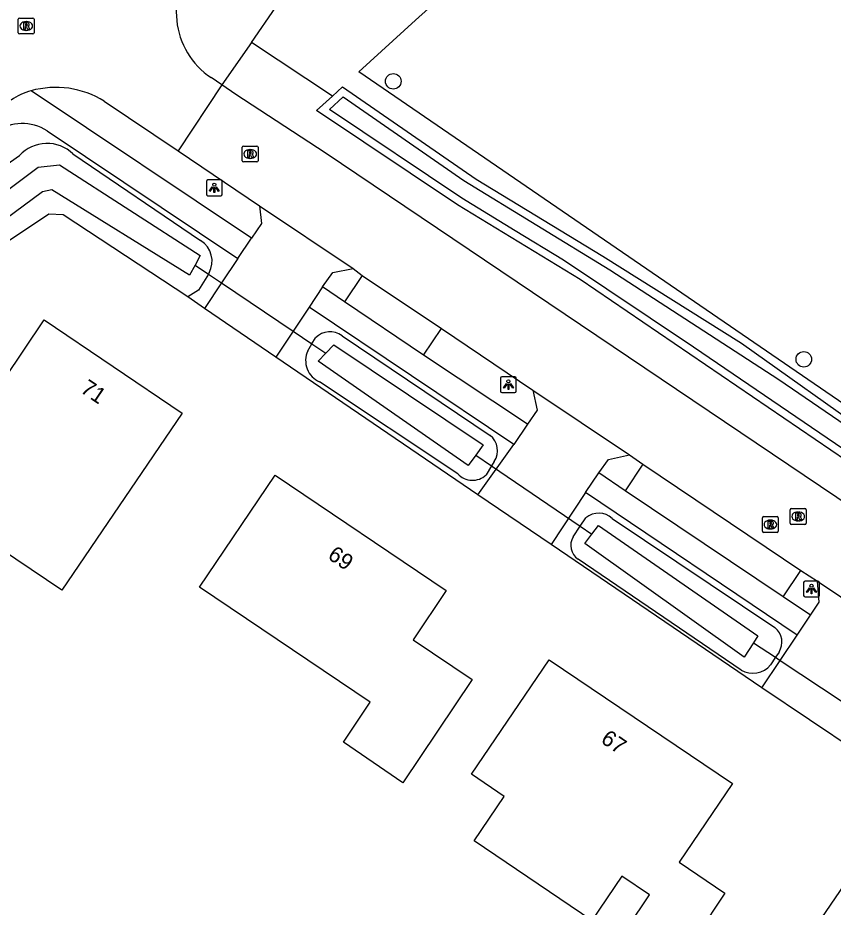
# Model space of a CAD drawing. Extents: x 163268 to 164360, y 381529 to 382285.
# Drawn here: x 164055.8 to 164107.1, y 381898.6 to 381954.6 of the extents above; entities that cross this region are included whole.
import ezdxf

# ---------------------------------------------------------------- set-up
doc = ezdxf.new("R2010")
doc.units = 0
for name, color, linetype in [('IMGEO_Boom', 7, 'Continuous'), ('IMGEO_Duiker', 7, 'Continuous'), ('IMGEO_Erf', 7, 'Continuous'), ('IMGEO_Gemengd_bos', 7, 'Continuous'), ('IMGEO_Groenvoorziening', 7, 'Continuous'), ('IMGEO_Hek', 7, 'Continuous'), ('IMGEO_Lichtpunt', 7, 'Continuous'), ('IMGEO_Pand', 7, 'Continuous'), ('IMGEO_Pand_nummerreeks', 7, 'Continuous'), ('IMGEO_Parkeervlak_open', 7, 'Continuous'), ('IMGEO_Rijbaan_lokaal_gesloten', 7, 'Continuous'), ('IMGEO_Rijbaan_lokaal_open', 7, 'Continuous'), ('IMGEO_Rioolput', 7, 'Continuous'), ('IMGEO_Voetpad_open', 7, 'Continuous'), ('IMGEO_Waterloop', 7, 'Continuous')]:
    doc.layers.add(name, color=color, linetype=linetype)

msp = doc.modelspace()

# ---------------------------------------------------------------- linework, layer by layer
at = {"layer": 'IMGEO_Boom'}
for centre in [(164079.42, 381950.574), (164105.282, 381933.064)]:
    msp.add_circle(centre, 0.489, dxfattribs=at)
at = {"layer": 'IMGEO_Duiker'}
for points in [[(164066.937, 381939.004), (164067.78, 381938.436), (164068.61, 381937.875), (164073.114, 381934.835), (164074.3, 381934.035), (164075.168, 381933.449)], [(164084.624, 381927.036), (164085.618, 381926.358), (164091.204, 381922.553), (164091.936, 381922.055)], [(164102.111, 381915.215), (164103.501, 381914.294), (164103.793, 381914.1), (164112.84, 381908.105), (164113.19, 381907.874), (164114.308, 381907.133)]]:
    msp.add_lwpolyline(points, dxfattribs=at)
at = {"layer": 'IMGEO_Erf'}
msp.add_lwpolyline([(164066.482, 381936.995), (164058.637, 381942.16), (164057.727, 381942.206), (164054.039, 381939.756), (164049.868, 381936.862), (164032.571, 381923.999), (164015.233, 381909.058), (164004.845, 381900.164)], dxfattribs=at)
at = {"layer": 'IMGEO_Gemengd_bos'}
msp.add_lwpolyline([(164143.279, 381905.933), (164077.256, 381951.167), (164080.827, 381954.421), (164084.09, 381957.395), (164099.139, 381970.079), (164134.223, 382000), (164147.955, 382011.662), (164151.333, 382014.806), (164152.631, 382016.227), (164153.21, 382017.427), (164159.013, 382041.61), (164169.547, 382087.975), (164189.14, 382176.35)], dxfattribs=at)
at = {"layer": 'IMGEO_Groenvoorziening'}
for points in [[(164070.486, 381953.026), (164072.021, 381955.239)], [(164070.486, 381953.026), (164068.627, 381950.348)], [(164075.587, 381949.646), (164070.486, 381953.026)], [(164075.587, 381949.646), (164076.232, 381950.233), (164084.641, 381944.416), (164092.624, 381939.566), (164101.348, 381934.076), (164109.693, 381928.166), (164129.222, 381914.969), (164142.048, 381906.104)], [(164141.351, 381903.863), (164132.867, 381909.593), (164130.186, 381911.231), (164107.978, 381926.668), (164091.185, 381938.084), (164083.463, 381942.795), (164074.594, 381948.741), (164075.587, 381949.646)], [(164002.718, 381901.672), (164039.693, 381933.766), (164046.176, 381939.079), (164055.887, 381945.905)], [(164059.241, 381946.008), (164067.281, 381940.55)], [(164067.822, 381938.503), (164067.78, 381938.436), (164067.144, 381937.423), (164066.482, 381936.995)], [(164067.524, 381936.259), (164066.482, 381936.995)], [(164076.192, 381934.548), (164085.53, 381928.272)], [(164074.038, 381933.591), (164074.3, 381934.035), (164074.529, 381934.422)], [(164084.755, 381924.537), (164072.016, 381933.198)], [(164083.482, 381925.861), (164074.781, 381931.642)], [(164085.785, 381926.637), (164085.618, 381926.358), (164085.271, 381925.78)], [(164090.753, 381921.884), (164091.204, 381922.553), (164091.558, 381923.079)], [(164093.211, 381923.031), (164103.454, 381916.163)], [(164102.64, 381912.377), (164089.369, 381921.4)], [(164101.325, 381913.495), (164091.067, 381920.482)], [(164103.72, 381914.626), (164103.501, 381914.294), (164103.193, 381913.829)]]:
    msp.add_lwpolyline(points, dxfattribs=at)
for centre, radius, start, end in [((164057.614, 381944.323), 2.342, 46.0063, 137.5116), ((164066.471, 381939.241), 1.539, 331.3537, 58.2546), ((164075.433, 381933.527), 1.272, 53.3697, 135.2959), ((164075.348, 381932.974), 1.448, 154.7886, 246.9472), ((164084.761, 381927.315), 1.228, 326.4899, 51.2393), ((164084.416, 381926.699), 1.255, 221.8937, 312.9216), ((164092.358, 381922.153), 1.224, 45.823, 130.8504), ((164091.639, 381921.346), 1.036, 148.7484, 236.4996), ((164102.757, 381915.251), 1.148, 327.0315, 52.6057), ((164102.062, 381914.766), 1.469, 239.9142, 320.3606)]:
    msp.add_arc(centre, radius, start, end, dxfattribs=at)
at = {"layer": 'IMGEO_Hek'}
msp.add_lwpolyline([(164143.279, 381905.933), (164077.256, 381951.167), (164080.827, 381954.421), (164084.09, 381957.395), (164099.139, 381970.079), (164134.223, 382000), (164147.955, 382011.662), (164151.333, 382014.806), (164152.631, 382016.227), (164153.21, 382017.427), (164159.013, 382041.61), (164169.547, 382087.975), (164189.14, 382176.35)], dxfattribs=at)
at = {"layer": 'IMGEO_Lichtpunt'}
for p, q in [((164067.649, 381944.269), (164067.649, 381943.462)), ((164067.649, 381944.269), (164067.649, 381943.462)), ((164068.551, 381944.364), (164067.743, 381944.364)), ((164068.551, 381944.364), (164067.743, 381944.364)), ((164068.645, 381943.462), (164068.645, 381944.269)), ((164068.645, 381943.462), (164068.645, 381944.269)), ((164067.743, 381943.368), (164068.551, 381943.368)), ((164067.743, 381943.368), (164068.551, 381943.368)), ((164086.175, 381931.875), (164086.175, 381931.068)), ((164086.175, 381931.875), (164086.175, 381931.068)), ((164087.077, 381931.97), (164086.269, 381931.97)), ((164087.077, 381931.97), (164086.269, 381931.97)), ((164087.171, 381931.068), (164087.171, 381931.875)), ((164087.171, 381931.068), (164087.171, 381931.875)), ((164086.269, 381930.974), (164087.077, 381930.974)), ((164086.269, 381930.974), (164087.077, 381930.974)), ((164105.268, 381919.004), (164105.268, 381918.197)), ((164105.268, 381919.004), (164105.268, 381918.197)), ((164106.17, 381919.099), (164105.362, 381919.099)), ((164106.17, 381919.099), (164105.362, 381919.099)), ((164106.264, 381918.197), (164106.264, 381919.004)), ((164106.264, 381918.197), (164106.264, 381919.004)), ((164105.362, 381918.103), (164106.17, 381918.103)), ((164105.362, 381918.103), (164106.17, 381918.103))]:
    msp.add_line(p, q, dxfattribs=at)
for points in [[(164068.023, 381943.933), (164068.062, 381943.905), (164067.874, 381943.643), (164067.836, 381943.67), (164068.023, 381943.933)], [(164068.125, 381943.885), (164068.172, 381943.885), (164068.172, 381943.563), (164068.125, 381943.563), (164068.125, 381943.885)], [(164068.235, 381943.905), (164068.273, 381943.932), (164068.46, 381943.67), (164068.421, 381943.642), (164068.235, 381943.905)], [(164086.549, 381931.539), (164086.588, 381931.511), (164086.4, 381931.249), (164086.362, 381931.276), (164086.549, 381931.539)], [(164086.651, 381931.491), (164086.698, 381931.491), (164086.698, 381931.169), (164086.651, 381931.169), (164086.651, 381931.491)], [(164086.761, 381931.511), (164086.799, 381931.538), (164086.986, 381931.276), (164086.947, 381931.248), (164086.761, 381931.511)], [(164105.642, 381918.668), (164105.681, 381918.64), (164105.493, 381918.378), (164105.455, 381918.405), (164105.642, 381918.668)], [(164105.744, 381918.62), (164105.791, 381918.62), (164105.791, 381918.298), (164105.744, 381918.298), (164105.744, 381918.62)], [(164105.854, 381918.64), (164105.892, 381918.667), (164106.079, 381918.405), (164106.04, 381918.377), (164105.854, 381918.64)]]:
    msp.add_lwpolyline(points, dxfattribs=at)
for centre in [(164068.148, 381944.067), (164086.674, 381931.673), (164105.767, 381918.802)]:
    msp.add_circle(centre, 0.0994, dxfattribs=at)
for centre, start, end in [((164067.743, 381944.269), 90, 180), ((164067.743, 381944.269), 90, 180), ((164068.551, 381944.269), 0, 90), ((164068.551, 381944.269), 0, 90), ((164067.743, 381943.462), 180, 270), ((164067.743, 381943.462), 180, 270), ((164068.551, 381943.462), 270, 0), ((164068.551, 381943.462), 270, 360), ((164086.269, 381931.875), 90, 180), ((164086.269, 381931.875), 90, 180), ((164087.077, 381931.875), 0, 90), ((164087.077, 381931.875), 0, 90), ((164086.269, 381931.068), 180, 270), ((164086.269, 381931.068), 180, 270), ((164087.077, 381931.068), 270, 0), ((164087.077, 381931.068), 270, 360), ((164105.362, 381919.004), 90, 180), ((164105.362, 381919.004), 90, 180), ((164106.17, 381919.004), 0, 90), ((164106.17, 381919.004), 0, 90), ((164105.362, 381918.197), 180, 270), ((164105.362, 381918.197), 180, 270), ((164106.17, 381918.197), 270, 0), ((164106.17, 381918.197), 270, 360)]:
    msp.add_arc(centre, 0.0946, start, end, dxfattribs=at)
at = {"layer": 'IMGEO_Pand'}
for points in [[(164049.899, 381924.346), (164057.423, 381935.547), (164066.131, 381929.679), (164058.547, 381918.514), (164049.899, 381924.346)], [(164067.221, 381918.72), (164071.973, 381925.759), (164082.746, 381918.496), (164080.672, 381915.393), (164084.393, 381912.897), (164080.025, 381906.386), (164076.282, 381908.96), (164077.971, 381911.463), (164067.221, 381918.72)], [(164095.567, 381899.327), (164093.809, 381900.509), (164091.926, 381897.711), (164084.517, 381902.737), (164086.409, 381905.527), (164084.348, 381906.924), (164089.242, 381914.141), (164100.782, 381906.341), (164097.42, 381901.382), (164100.317, 381899.436), (164098.603, 381896.888), (164094.724, 381891.125), (164091.505, 381893.291), (164095.567, 381899.327)], [(164103.966, 381895.294), (164104.675, 381894.812), (164106.651, 381897.723), (164106.42, 381897.88), (164108.402, 381900.798), (164107.91, 381901.133), (164108.146, 381901.48), (164116.394, 381895.878), (164116.157, 381895.524), (164115.66, 381895.855), (164108.286, 381885.008), (164108.781, 381884.662), (164108.541, 381884.318), (164100.362, 381889.998), (164103.966, 381895.294)]]:
    msp.add_lwpolyline(points, dxfattribs=at)
at = {"layer": 'IMGEO_Parkeervlak_open'}
for points in [[(164077.47, 381938.353), (164076.349, 381936.688)], [(164081.317, 381933.329), (164082.456, 381934.995)], [(164095.138, 381926.463), (164094.038, 381924.774)], [(164103.985, 381918.094), (164105.091, 381919.758)]]:
    msp.add_lwpolyline(points, dxfattribs=at)
at = {"layer": 'IMGEO_Rijbaan_lokaal_gesloten'}
for points in [[(164068.627, 381950.348), (164067.946, 381950.811)], [(164068.627, 381950.348), (164065.865, 381946.197)], [(164143.584, 381899.974), (164075.127, 381946.071), (164069.511, 381949.746), (164068.627, 381950.348)], [(164061.218, 381949.327), (164065.865, 381946.197)], [(164065.865, 381946.197), (164071.004, 381942.736)], [(164071.004, 381942.736), (164076.894, 381938.776)], [(164076.894, 381938.776), (164077.47, 381938.353)], [(164077.47, 381938.353), (164082.456, 381934.995)], [(164082.456, 381934.995), (164088.207, 381931.121)], [(164088.207, 381931.121), (164094.292, 381927.044)], [(164094.292, 381927.044), (164095.138, 381926.463)], [(164095.138, 381926.463), (164105.091, 381919.758)], [(164105.091, 381919.758), (164106.138, 381919.092)], [(164106.138, 381919.092), (164116.624, 381912.049)]]:
    msp.add_lwpolyline(points, dxfattribs=at)
for centre, radius, start, end in [((164070.678, 381954.91), 4.926, 135.3557, 236.319), ((164057.447, 381946.615), 3.464, 104.1397, 127.013), ((164058.167, 381944.354), 5.835, 58.4742, 105.5715)]:
    msp.add_arc(centre, radius, start, end, dxfattribs=at)
at = {"layer": 'IMGEO_Rijbaan_lokaal_open'}
for points in [[(164071.004, 381942.736), (164071.129, 381941.615), (164070.497, 381940.685)], [(164069.639, 381939.408), (164070.497, 381940.685)], [(164069.639, 381939.408), (164068.61, 381937.875), (164067.524, 381936.259)], [(164074.966, 381937.619), (164075.618, 381938.533), (164076.894, 381938.776)], [(164074.966, 381937.619), (164074.123, 381936.339)], [(164072.016, 381933.198), (164067.524, 381936.259)], [(164074.123, 381936.339), (164073.114, 381934.835), (164072.016, 381933.198)], [(164088.207, 381931.121), (164088.481, 381929.862), (164087.869, 381928.971)], [(164087.869, 381928.971), (164087.009, 381927.699)], [(164084.755, 381924.537), (164087.009, 381927.699)], [(164092.362, 381925.914), (164092.97, 381926.746), (164094.292, 381927.044)], [(164091.52, 381924.666), (164092.362, 381925.914)], [(164089.369, 381921.4), (164084.755, 381924.537)], [(164091.52, 381924.666), (164089.369, 381921.4)], [(164105.707, 381916.947), (164106.259, 381917.774), (164106.138, 381919.092)], [(164104.862, 381915.697), (164105.707, 381916.947)], [(164102.64, 381912.377), (164103.793, 381914.1), (164104.862, 381915.697)], [(164111.638, 381906.317), (164102.64, 381912.377)]]:
    msp.add_lwpolyline(points, dxfattribs=at)
at = {"layer": 'IMGEO_Rioolput'}
for p, q in [((164055.799, 381953.633), (164055.799, 381954.485)), ((164055.874, 381954.559), (164056.726, 381954.559)), ((164056.287, 381954.339), (164056.312, 381954.339)), ((164056.8, 381954.485), (164056.8, 381953.633)), ((164056.31, 381953.779), (164056.285, 381953.779)), ((164056.726, 381953.559), (164055.874, 381953.559)), ((164069.907, 381945.571), (164069.907, 381946.423)), ((164069.982, 381946.497), (164070.834, 381946.497)), ((164070.908, 381946.423), (164070.908, 381945.571)), ((164070.395, 381946.277), (164070.42, 381946.277)), ((164070.834, 381945.497), (164069.982, 381945.497)), ((164070.418, 381945.717), (164070.393, 381945.717)), ((164104.426, 381922.739), (164104.426, 381923.591)), ((164104.501, 381923.665), (164105.353, 381923.665)), ((164104.914, 381923.445), (164104.939, 381923.445)), ((164105.427, 381923.591), (164105.427, 381922.739)), ((164102.675, 381922.232), (164102.675, 381923.084)), ((164102.75, 381923.158), (164103.602, 381923.158)), ((164103.163, 381922.938), (164103.188, 381922.938)), ((164103.676, 381923.084), (164103.676, 381922.232)), ((164104.937, 381922.885), (164104.912, 381922.885)), ((164103.186, 381922.378), (164103.161, 381922.378)), ((164105.353, 381922.665), (164104.501, 381922.665)), ((164103.602, 381922.158), (164102.75, 381922.158))]:
    msp.add_line(p, q, dxfattribs=at)
for points in [[(164055.799, 381953.633), (164055.799, 381954.485)], [(164055.874, 381954.559), (164056.726, 381954.559)], [(164056.388, 381954.257), (164056.136, 381954.259), (164056.136, 381953.859)], [(164056.314, 381954.178), (164056.26, 381954.178), (164056.26, 381954.097)], [(164056.8, 381954.485), (164056.8, 381953.633)], [(164056.136, 381953.859), (164056.26, 381953.859), (164056.26, 381954.021), (164056.271, 381954.021)], [(164056.26, 381954.097), (164056.312, 381954.097)], [(164056.318, 381953.992), (164056.389, 381953.859), (164056.529, 381953.859), (164056.464, 381953.985)], [(164056.726, 381953.559), (164055.874, 381953.559)], [(164069.907, 381945.571), (164069.907, 381946.423)], [(164069.982, 381946.497), (164070.834, 381946.497)], [(164070.908, 381946.423), (164070.908, 381945.571)], [(164070.496, 381946.195), (164070.244, 381946.197), (164070.244, 381945.797)], [(164070.244, 381945.797), (164070.368, 381945.797), (164070.368, 381945.959), (164070.379, 381945.959)], [(164070.422, 381946.116), (164070.368, 381946.116), (164070.368, 381946.035)], [(164070.368, 381946.035), (164070.42, 381946.035)], [(164070.426, 381945.93), (164070.497, 381945.797), (164070.637, 381945.797), (164070.572, 381945.923)], [(164070.834, 381945.497), (164069.982, 381945.497)], [(164104.426, 381922.739), (164104.426, 381923.591)], [(164104.501, 381923.665), (164105.353, 381923.665)], [(164105.015, 381923.363), (164104.763, 381923.365), (164104.763, 381922.965)], [(164105.427, 381923.591), (164105.427, 381922.739)], [(164102.675, 381922.232), (164102.675, 381923.084)], [(164102.75, 381923.158), (164103.602, 381923.158)], [(164103.264, 381922.856), (164103.012, 381922.858), (164103.012, 381922.458)], [(164103.19, 381922.777), (164103.136, 381922.777), (164103.136, 381922.696)], [(164103.676, 381923.084), (164103.676, 381922.232)], [(164104.763, 381922.965), (164104.887, 381922.965), (164104.887, 381923.127), (164104.898, 381923.127)], [(164104.941, 381923.284), (164104.887, 381923.284), (164104.887, 381923.203)], [(164104.887, 381923.203), (164104.939, 381923.203)], [(164104.945, 381923.098), (164105.016, 381922.965), (164105.156, 381922.965), (164105.091, 381923.091)], [(164103.012, 381922.458), (164103.136, 381922.458), (164103.136, 381922.62), (164103.147, 381922.62)], [(164103.136, 381922.696), (164103.188, 381922.696)], [(164103.194, 381922.591), (164103.265, 381922.458), (164103.405, 381922.458), (164103.34, 381922.584)], [(164105.353, 381922.665), (164104.501, 381922.665)], [(164103.602, 381922.158), (164102.75, 381922.158)]]:
    msp.add_lwpolyline(points, dxfattribs=at)
for centre, radius, start, end in [((164055.876, 381954.483), 0.0765, 91.552, 178.448), ((164055.876, 381954.483), 0.0765, 91.552, 178.448), ((164056.32, 381954.082), 0.0964, 77.0061, 93.1865), ((164056.334, 381954.139), 0.0378, 276.6634, 79.6772), ((164056.387, 381954.147), 0.109, 350.3612, 89.416), ((164056.724, 381954.483), 0.0765, 1.552, 88.448), ((164056.724, 381954.483), 0.0765, 1.552, 88.448), ((164055.876, 381953.635), 0.0765, 181.552, 268.448), ((164055.876, 381953.635), 0.0765, 181.552, 268.448), ((164056.27, 381953.968), 0.0533, 26.0293, 88.6989), ((164056.296, 381954.286), 0.19, 274.7715, 282.9687), ((164056.385, 381954.147), 0.112, 277.5842, 350.9817), ((164056.369, 381953.932), 0.108, 29.5134, 73.7905), ((164056.724, 381953.635), 0.0765, 271.552, 358.448), ((164056.724, 381953.635), 0.0765, 271.552, 358.448), ((164069.984, 381946.421), 0.0765, 91.552, 178.448), ((164069.984, 381946.421), 0.0765, 91.552, 178.448), ((164070.832, 381946.421), 0.0765, 1.552, 88.448), ((164070.832, 381946.421), 0.0765, 1.552, 88.448), ((164070.378, 381945.906), 0.0533, 26.0293, 88.6989), ((164070.404, 381946.224), 0.19, 274.7715, 282.9687), ((164070.428, 381946.02), 0.0964, 77.0061, 93.1865), ((164070.442, 381946.077), 0.0378, 276.6634, 79.6772), ((164070.495, 381946.085), 0.109, 350.3612, 89.416), ((164070.493, 381946.085), 0.112, 277.5842, 350.9817), ((164070.477, 381945.87), 0.108, 29.5134, 73.7905), ((164069.984, 381945.573), 0.0765, 181.552, 268.448), ((164069.984, 381945.573), 0.0765, 181.552, 268.448), ((164070.832, 381945.573), 0.0765, 271.552, 358.448), ((164070.832, 381945.573), 0.0765, 271.552, 358.448), ((164104.503, 381923.589), 0.0765, 91.552, 178.448), ((164104.503, 381923.589), 0.0765, 91.552, 178.448), ((164105.014, 381923.253), 0.109, 350.3612, 89.416), ((164105.351, 381923.589), 0.0765, 1.552, 88.448), ((164105.351, 381923.589), 0.0765, 1.552, 88.448), ((164102.752, 381923.082), 0.0765, 91.552, 178.448), ((164102.752, 381923.082), 0.0765, 91.552, 178.448), ((164103.196, 381922.681), 0.0964, 77.0061, 93.1865), ((164103.21, 381922.738), 0.0378, 276.6634, 79.6772), ((164103.263, 381922.746), 0.109, 350.3612, 89.416), ((164103.6, 381923.082), 0.0765, 1.552, 88.448), ((164103.6, 381923.082), 0.0765, 1.552, 88.448), ((164104.897, 381923.074), 0.0533, 26.0293, 88.6989), ((164104.923, 381923.392), 0.19, 274.7715, 282.9687), ((164104.947, 381923.188), 0.0964, 77.0061, 93.1865), ((164104.961, 381923.245), 0.0378, 276.6634, 79.6772), ((164105.012, 381923.253), 0.112, 277.5842, 350.9817), ((164104.996, 381923.038), 0.108, 29.5134, 73.7905), ((164102.752, 381922.234), 0.0765, 181.552, 268.448), ((164102.752, 381922.234), 0.0765, 181.552, 268.448), ((164103.146, 381922.567), 0.0533, 26.0293, 88.6989), ((164103.172, 381922.885), 0.19, 274.7715, 282.9687), ((164103.261, 381922.746), 0.112, 277.5842, 350.9817), ((164103.245, 381922.531), 0.108, 29.5134, 73.7905), ((164103.6, 381922.234), 0.0765, 271.552, 358.448), ((164103.6, 381922.234), 0.0765, 271.552, 358.448), ((164104.503, 381922.741), 0.0765, 181.552, 268.448), ((164104.503, 381922.741), 0.0765, 181.552, 268.448), ((164105.351, 381922.741), 0.0765, 271.552, 358.448), ((164105.351, 381922.741), 0.0765, 271.552, 358.448)]:
    msp.add_arc(centre, radius, start, end, dxfattribs=at)
for centre, major_axis, ratio, start_param, end_param in [((164056.286, 381954.059), (-0.387, 0.002), 0.722429, 4.712389, 7.853982), ((164056.311, 381954.059), (-0.39, 0.002), 0.717154, 1.570796, 4.712389), ((164070.394, 381945.997), (-0.387, 0.002), 0.722429, 4.712389, 7.853982), ((164070.419, 381945.997), (-0.39, 0.002), 0.717154, 1.570796, 4.712389), ((164104.913, 381923.165), (-0.387, 0.002), 0.722429, 4.712389, 7.853982), ((164104.938, 381923.165), (-0.39, 0.002), 0.717154, 1.570796, 4.712389), ((164103.162, 381922.658), (-0.387, 0.002), 0.722429, 4.712389, 7.853982), ((164103.187, 381922.658), (-0.39, 0.002), 0.717154, 1.570796, 4.712389)]:
    msp.add_ellipse(centre, major_axis=major_axis, ratio=ratio, start_param=start_param, end_param=end_param, dxfattribs=at)
at = {"layer": 'IMGEO_Voetpad_open'}
for points in [[(164070.497, 381940.685), (164056.601, 381949.974)], [(164057.617, 381947.446), (164069.639, 381939.408)], [(164076.349, 381936.688), (164074.966, 381937.619)], [(164087.009, 381927.699), (164074.123, 381936.339)], [(164081.317, 381933.329), (164076.349, 381936.688)], [(164087.869, 381928.971), (164081.317, 381933.329)], [(164094.038, 381924.774), (164092.362, 381925.914)], [(164104.862, 381915.697), (164091.52, 381924.666)], [(164103.985, 381918.094), (164094.038, 381924.774)], [(164105.707, 381916.947), (164103.985, 381918.094)]]:
    msp.add_lwpolyline(points, dxfattribs=at)
msp.add_arc((164056.064, 381945.109), 2.806, 56.3908, 126.9671, dxfattribs=at)
at = {"layer": 'IMGEO_Waterloop'}
for points in [[(164109.256, 381926.388), (164098.323, 381933.836), (164090.142, 381939.306), (164087.107, 381941.157), (164083.733, 381943.216), (164075.402, 381948.801), (164076.275, 381949.596)], [(164076.275, 381949.596), (164083.876, 381944.337), (164093.056, 381938.703), (164103.712, 381931.789), (164126.378, 381916.288)], [(164045.512, 381934.668), (164034.302, 381926.26), (164024.96, 381918.447), (164004.121, 381900.443), (164003.41, 381901.143), (164029.222, 381923.192), (164046.73, 381937.438), (164057.044, 381945.162), (164058.396, 381945.321), (164067.261, 381939.596), (164066.937, 381939.004), (164066.585, 381938.363), (164057.919, 381943.731), (164057.322, 381943.611), (164051.542, 381939.345), (164045.512, 381934.668)], [(164075.67, 381933.97), (164085.092, 381927.669), (164084.624, 381927.036), (164084.138, 381926.377), (164074.696, 381932.957), (164075.168, 381933.449), (164075.67, 381933.97)], [(164092.347, 381922.6), (164102.386, 381915.643), (164102.111, 381915.215), (164101.531, 381914.311), (164091.493, 381921.467), (164091.936, 381922.055), (164092.347, 381922.6)]]:
    msp.add_lwpolyline(points, dxfattribs=at)

# ---------------------------------------------------------------- texts
at = {"layer": 'IMGEO_Pand_nummerreeks'}
for s, rotation, p in [('71', 326.0236, (164059.651, 381931.032)), ('69', 326.0121, (164075.227, 381920.55)), ('67', 325.9434, (164092.43, 381908.969))]:
    msp.add_text(s, height=1, rotation=rotation, dxfattribs=at).set_placement(p)

doc.saveas('drawing.dxf')
